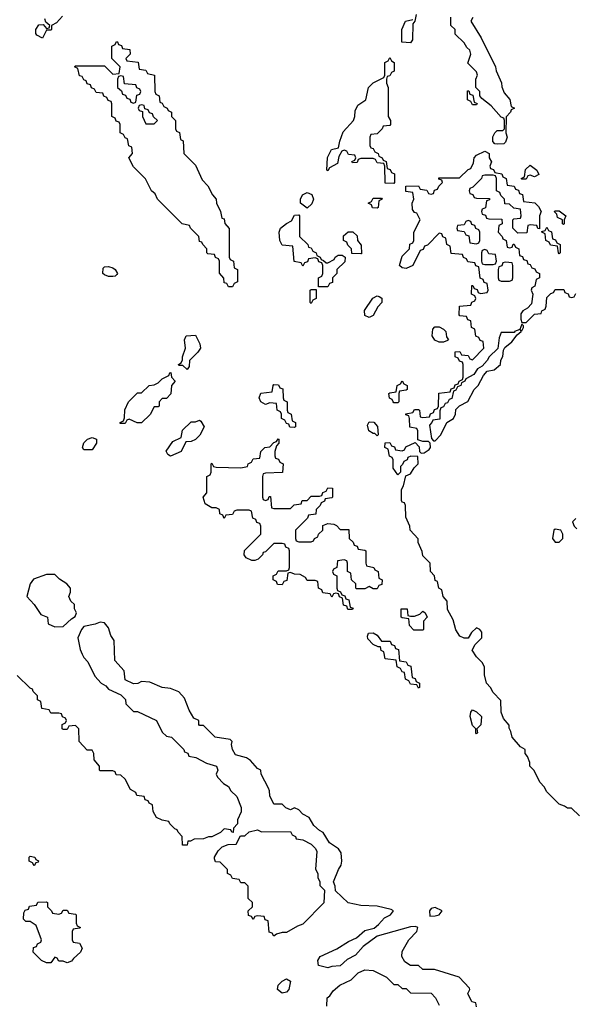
# Model space of a CAD drawing. Header units: inches. Extents: x 2701323 to 2964515, y 494916 to 722124.
# Tile 572 of 656: x 2881520 to 2884208, y 660698 to 665457. Entities that reach past the tile are written whole.
import ezdxf

# ---------------------------------------------------------------- set-up
doc = ezdxf.new("R2010")
doc.units = ezdxf.units.IN
doc.header["$MEASUREMENT"] = 0
doc.layers.add('C8686', color=7, linetype='Continuous')

msp = doc.modelspace()

# ---------------------------------------------------------------- linework, layer by layer
at = {"layer": 'C8686', "color": 2}
for points, elevation in [([(2881726.4, 665473.6), (2881698, 665442), (2881674, 665430), (2881674, 665410), (2881670, 665406), (2881650, 665406), (2881630, 665368), (2881603.1, 665383.1), (2881598, 665390), (2881598, 665410), (2881612.7, 665432.7), (2881634, 665434), (2881650, 665414), (2881662, 665418), (2881666, 665430), (2881646, 665446), (2881642, 665462)], 2), ([(2883438, 665482), (2883432, 665450), (2883422, 665438), (2883419.6, 665360.4), (2883410, 665346), (2883368.4, 665348.4), (2883368, 665410), (2883386, 665450), (2883422, 665458)], 2), ([(2883711.6, 665468.4), (2883702, 665450), (2883752, 665370), (2883822, 665230), (2883824.7, 665210), (2883851.6, 665151.6), (2883852.7, 665132.7), (2883863.6, 665103.6), (2883891.6, 665071.6), (2883898, 665038), (2883914, 665030), (2883898, 665022), (2883894, 665010), (2883872.7, 664987.3), (2883872, 664910), (2883878, 664890), (2883870, 664866), (2883862, 664858), (2883830, 664855.3), (2883818, 664858), (2883808.4, 664868.4), (2883808.8, 664891.1), (2883818, 664910), (2883830, 664922), (2883858, 664922), (2883866, 664930), (2883866, 664970), (2883862, 664982), (2883850, 664986), (2883800.4, 665040.4), (2883756.4, 665076.4), (2883746, 665090), (2883746, 665110), (2883726, 665130), (2883726, 665170), (2883734, 665190), (2883730, 665206), (2883688, 665248), (2883702, 665290), (2883698, 665310), (2883683.1, 665323.1), (2883670, 665346), (2883627.3, 665387.3), (2883626, 665410), (2883606, 665430), (2883606, 665470)], 2), ([(2884228.8, 661608.9), (2884190, 661646), (2884170, 661646), (2884156.4, 661656.4), (2884130, 661666), (2884070, 661726), (2884058, 661750), (2884038, 661770), (2884008, 661830), (2883988, 661850), (2883987.3, 661867.3), (2883976.4, 661896.4), (2883966, 661910), (2883966, 661930), (2883943.1, 661943.1), (2883902, 661990), (2883896.4, 662016.4), (2883887.3, 662032.7), (2883887.3, 662047.3), (2883860.2, 662080.2), (2883848.7, 662110), (2883847.3, 662167.3), (2883810, 662206), (2883798, 662230), (2883778, 662250), (2883768.8, 662291.1), (2883768, 662330), (2883758, 662350), (2883730, 662378), (2883708.7, 662410), (2883723.1, 662436.9), (2883755.3, 662470), (2883756.4, 662496.4), (2883746, 662510), (2883730, 662518), (2883705.4, 662494.6), (2883690, 662468), (2883670, 662468), (2883650, 662478), (2883630, 662508), (2883616.4, 662556.4), (2883590, 662606), (2883587.3, 662647.3), (2883568, 662670), (2883562, 662702), (2883548, 662710), (2883542, 662742), (2883530, 662746), (2883526, 662770), (2883508, 662790), (2883506, 662830), (2883470, 662866), (2883467.3, 662887.3), (2883448, 662930), (2883447.3, 662947.3), (2883408.7, 662990), (2883408, 663010), (2883387.3, 663052.7), (2883386, 663110), (2883382, 663122), (2883370, 663126), (2883367.3, 663132.7), (2883367.3, 663187.3), (2883376.4, 663203.6), (2883388, 663252), (2883410, 663262), (2883428.8, 663291.1), (2883448, 663310), (2883446, 663346), (2883412.7, 663347.3), (2883398, 663342), (2883394, 663330), (2883378, 663322), (2883372.7, 663307.3), (2883362, 663298), (2883362, 663270), (2883350, 663258), (2883326, 663290), (2883326, 663330), (2883322, 663342), (2883308.4, 663348.4), (2883302, 663382), (2883286, 663390), (2883287.3, 663412.7), (2883310, 663414), (2883318, 663398), (2883332.7, 663392.7), (2883338, 663378), (2883370, 663374), (2883382, 663378), (2883387.3, 663392.7), (2883434, 663414), (2883452.7, 663392.7), (2883454, 663370), (2883462, 663362), (2883476.4, 663363.6), (2883500.4, 663379.6), (2883508, 663390), (2883506, 663410), (2883498, 663418), (2883470, 663418), (2883446, 663426), (2883446, 663470), (2883442, 663482), (2883407.3, 663487.3), (2883406, 663530), (2883402, 663542), (2883387.3, 663547.3), (2883387.3, 663552.7), (2883422, 663558), (2883430, 663574), (2883450, 663574), (2883454, 663570), (2883458, 663538), (2883470, 663534), (2883502, 663538), (2883507.3, 663552.7), (2883522, 663558), (2883527.3, 663572.7), (2883542, 663578), (2883546, 663590), (2883547.3, 663652.7), (2883602, 663658), (2883607.3, 663672.7), (2883622, 663678), (2883627.3, 663692.7), (2883642, 663698), (2883646, 663710), (2883662, 663718), (2883666, 663730), (2883666, 663790), (2883662, 663802), (2883647.3, 663807.3), (2883642, 663822), (2883627.3, 663827.3), (2883627.3, 663852.7), (2883650, 663854), (2883658, 663838), (2883690, 663834), (2883698, 663818), (2883710, 663814), (2883766, 663870), (2883762, 663902), (2883747.3, 663907.3), (2883742, 663922), (2883727.3, 663927.3), (2883722, 663962), (2883706, 663970), (2883702, 664002), (2883687.3, 664007.3), (2883682, 664022), (2883650, 664026), (2883646, 664030), (2883647.3, 664072.7), (2883702, 664078), (2883707.3, 664092.7), (2883722, 664098), (2883726, 664110), (2883722, 664122), (2883706, 664130), (2883707.3, 664172.7), (2883712.7, 664172.7), (2883718, 664158), (2883732.7, 664152.7), (2883738, 664138), (2883750, 664134), (2883782, 664138), (2883786, 664150), (2883782, 664182), (2883767.3, 664187.3), (2883762, 664202), (2883747.3, 664207.3), (2883742, 664262), (2883727.3, 664267.3), (2883722, 664282), (2883687.3, 664287.3), (2883682, 664302), (2883667.3, 664307.3), (2883662, 664322), (2883607.3, 664327.3), (2883602, 664362), (2883586, 664370), (2883582, 664402), (2883567.3, 664407.3), (2883562, 664422), (2883550, 664426), (2883492.7, 664367.3), (2883478, 664362), (2883472.7, 664347.3), (2883458, 664342), (2883422, 664270), (2883390, 664255.3), (2883370, 664258), (2883358, 664270), (2883370, 664314), (2883406, 664350), (2883407.3, 664372.7), (2883422, 664378), (2883426, 664390), (2883426, 664430), (2883458, 664490), (2883442, 664522), (2883430, 664526), (2883420.4, 664540.4), (2883418, 664570), (2883426, 664590), (2883422, 664622), (2883387.3, 664627.3), (2883387.3, 664652.7), (2883450, 664654), (2883458, 664638), (2883490, 664634), (2883498, 664618), (2883510, 664614), (2883522, 664618), (2883527.3, 664632.7), (2883542, 664638), (2883547.3, 664652.7), (2883566, 664670), (2883562, 664682), (2883547.3, 664687.3), (2883547.3, 664692.7), (2883647.3, 664692.7), (2883690, 664734), (2883702, 664738), (2883715.3, 664764.7), (2883718, 664790), (2883730, 664802), (2883770, 664822), (2883791.3, 664811.3), (2883792, 664790), (2883802, 664770), (2883794, 664750), (2883798, 664738), (2883812.7, 664732.7), (2883818, 664718), (2883852.7, 664712.7), (2883858, 664698), (2883874, 664690), (2883878, 664658), (2883912.7, 664652.7), (2883918, 664638), (2883932.7, 664632.7), (2883938, 664618), (2883952.7, 664612.7), (2883958, 664578), (2884011.6, 664571.6), (2884030, 664554), (2884042, 664530), (2884034, 664510), (2884034, 664446), (2884027.3, 664447.3), (2884022, 664462), (2883990, 664466), (2883978, 664462), (2883972.7, 664427.3), (2883930, 664426), (2883906, 664450), (2883906, 664490), (2883910, 664494), (2883942, 664498), (2883946, 664510), (2883942, 664542), (2883910, 664546), (2883890, 664566), (2883867.3, 664567.3), (2883866, 664590), (2883847.3, 664607.3), (2883842, 664622), (2883826, 664630), (2883826, 664690), (2883822, 664702), (2883810, 664706), (2883770, 664706), (2883758, 664702), (2883754, 664690), (2883712.7, 664647.3), (2883698, 664642), (2883694, 664630), (2883698, 664618), (2883712.7, 664612.7), (2883718, 664598), (2883730, 664594), (2883792.7, 664592.7), (2883792.7, 664587.3), (2883778, 664582), (2883772.7, 664547.3), (2883758, 664542), (2883754, 664530), (2883758, 664518), (2883772.7, 664512.7), (2883778, 664498), (2883790, 664494), (2883852.7, 664492.7), (2883854, 664470), (2883838, 664462), (2883834, 664430), (2883854, 664410), (2883858, 664398), (2883874, 664390), (2883878, 664358), (2883890, 664354), (2883902, 664358), (2883907.3, 664372.7), (2883912.7, 664372.7), (2883918, 664358), (2883934, 664350), (2883938, 664318), (2883952.7, 664312.7), (2883958, 664298), (2883972.7, 664292.7), (2883978, 664278), (2883990, 664274), (2883998, 664258), (2884012.7, 664252.7), (2884018, 664238), (2884034, 664230), (2884034, 664210), (2884018, 664202), (2884012, 664170), (2883998, 664162), (2883994, 664150), (2884002, 664130), (2883996, 664084), (2883976.9, 664063.1), (2883954, 664050), (2883944.7, 664035.3), (2883944.7, 664010), (2883950, 663994), (2883970, 663994), (2884010, 664034), (2884042, 664038), (2884046, 664050), (2884062, 664058), (2884067.3, 664072.7), (2884070, 664114), (2884090, 664134), (2884102, 664138), (2884110, 664154), (2884152.7, 664152.7), (2884158, 664138), (2884172.7, 664132.7), (2884178, 664118), (2884190, 664114), (2884202, 664118), (2884210, 664134)], 2), ([(2884210, 663046), (2884194, 663030), (2884202, 663010), (2884216, 662996)], 2), ([(2883730, 660686), (2883726, 660706), (2883708, 660710), (2883688, 660750), (2883698, 660770), (2883696.4, 660776.4), (2883646, 660830), (2883527.3, 660867.3), (2883470, 660866), (2883450, 660886), (2883410, 660886), (2883383.1, 660903.1), (2883368, 660930), (2883370, 660954), (2883402, 661010), (2883442, 661050), (2883446, 661070), (2883434.6, 661074.6), (2883410, 661072.7), (2883250, 661027.3), (2883181.8, 660978.2), (2883143.8, 660936.2), (2883104.4, 660915.6), (2883070, 660884.5), (2883030, 660881.6), (2883010, 660875.1), (2882965.1, 660885.1), (2882962.4, 660910), (2882973.2, 660930), (2883053.9, 660966.1), (2883110, 661002.3), (2883150, 661019.5), (2883190, 661055.3), (2883234.2, 661065.8), (2883256.6, 661083.4), (2883284.2, 661115.8), (2883314, 661130), (2883328, 661150), (2883317.2, 661157.2), (2883250, 661173.2), (2883170, 661175.3), (2883109, 661189), (2883047.3, 661247.3), (2883046, 661270), (2883038, 661290), (2883062, 661350), (2883075.3, 661370), (2883078, 661390), (2883075.3, 661430), (2883062, 661450), (2883018, 661478), (2882988.4, 661528.4), (2882970, 661538), (2882943.1, 661563.1), (2882920.4, 661600.4), (2882890, 661618), (2882870, 661638), (2882850, 661648), (2882830, 661638), (2882807.3, 661647.3), (2882790, 661666), (2882750, 661666), (2882730, 661706), (2882728.7, 661730), (2882723.1, 661743.1), (2882688, 661810), (2882686, 661830), (2882670, 661838), (2882636.5, 661876.5), (2882618, 661890), (2882564.4, 661904.4), (2882549.4, 661930.6), (2882545.2, 661954.8), (2882548.7, 661968.7), (2882538, 661978), (2882466, 661990), (2882410, 662046), (2882390, 662046), (2882386, 662050), (2882386, 662070), (2882362, 662082), (2882340.4, 662120.4), (2882318, 662178), (2882290, 662208.7), (2882250, 662224), (2882208.8, 662228.9), (2882150, 662255.3), (2882110, 662258), (2882091.6, 662248.4), (2882070, 662248), (2882030, 662266), (2882026, 662310), (2881980.4, 662360.4), (2881976.4, 662456.4), (2881961.2, 662481.2), (2881950, 662518), (2881930, 662542), (2881910, 662545.2), (2881884.9, 662535.1), (2881830, 662524), (2881818.8, 662510), (2881801, 662470), (2881812.7, 662412.7), (2881822, 662390), (2881830, 662374), (2881850, 662354), (2881883.6, 662283.6), (2881914, 662250), (2881936.9, 662236.9), (2881950, 662222), (2882010, 662194), (2882031.6, 662171.6), (2882034, 662150), (2882070, 662114), (2882090, 662114), (2882182, 662070), (2882210, 662014), (2882230, 661994), (2882254, 661990), (2882314, 661930), (2882318, 661918), (2882332.7, 661912.7), (2882338, 661898), (2882371.6, 661891.6), (2882423.6, 661863.6), (2882472, 661850), (2882478.8, 661830), (2882471.3, 661810), (2882476.9, 661796.9), (2882505.4, 661765.4), (2882530.7, 661750.7), (2882542, 661730), (2882570, 661702), (2882591.3, 661650), (2882591.2, 661628.9), (2882574, 661590), (2882574, 661570), (2882554, 661550), (2882552, 661528), (2882546, 661530), (2882542, 661542), (2882510, 661546), (2882491.6, 661528.4), (2882450, 661508), (2882432.7, 661507.3), (2882410, 661498), (2882363.6, 661496.4), (2882346, 661486), (2882334, 661486), (2882330, 661468), (2882307.3, 661467.3), (2882306, 661510), (2882286, 661530), (2882282, 661542), (2882270, 661546), (2882246, 661570), (2882242, 661582), (2882210, 661588), (2882181.2, 661601.2), (2882166, 661630), (2882162, 661662), (2882146, 661670), (2882142, 661682), (2882127.3, 661687.3), (2882122, 661702), (2882087.3, 661707.3), (2882082, 661722), (2882056.4, 661736.4), (2882030, 661786), (2882010, 661806), (2881987.3, 661807.3), (2881982, 661822), (2881970, 661826), (2881910, 661826), (2881906, 661830), (2881906, 661850), (2881880.4, 661880.4), (2881878, 661910), (2881870, 661926), (2881847.3, 661927.3), (2881808.4, 661968.4), (2881806, 662030), (2881790, 662046), (2881758, 662042), (2881750, 662026), (2881730, 662026), (2881726, 662030), (2881726, 662050), (2881742, 662058), (2881746, 662070), (2881742, 662082), (2881727.3, 662087.3), (2881722, 662102), (2881710, 662106), (2881670, 662106), (2881662, 662122), (2881627.3, 662127.3), (2881622, 662162), (2881606, 662170), (2881606, 662190), (2881586, 662210), (2881582, 662222), (2881570, 662226), (2881507.3, 662287.3)], 6), ([(2883006, 660690), (2883008, 660730), (2883020.4, 660739.6), (2883036.4, 660763.6), (2883068, 660790), (2883123.1, 660816.9), (2883158, 660850), (2883190, 660864.7), (2883230, 660862), (2883294, 660830), (2883330, 660794), (2883350, 660794), (2883370, 660774), (2883390, 660774), (2883410, 660754), (2883510, 660752), (2883532, 660730), (2883550, 660694)], 6)]:
    msp.add_lwpolyline(points, dxfattribs=dict(at, elevation=elevation))
for points, elevation in [([(2882530, 664166), (2882522, 664182), (2882510, 664186), (2882507.3, 664207.3), (2882487.3, 664232.7), (2882486, 664290), (2882482, 664302), (2882467.3, 664307.3), (2882462, 664322), (2882430, 664326), (2882426, 664330), (2882426, 664350), (2882406, 664370), (2882402, 664382), (2882390, 664386), (2882386, 664410), (2882346, 664450), (2882342, 664462), (2882306, 664470), (2882186, 664590), (2882175.3, 664615.3), (2882158, 664630), (2882128.4, 664688.4), (2882070, 664746), (2882048, 664790), (2882066, 664810), (2882062, 664842), (2882047.3, 664847.3), (2882042, 664882), (2882030, 664886), (2882022, 664902), (2882006, 664910), (2882006, 664950), (2882002, 664962), (2881987.3, 664967.3), (2881982, 664982), (2881966, 664990), (2881966, 665050), (2881962, 665062), (2881947.3, 665067.3), (2881942, 665082), (2881927.3, 665087.3), (2881922, 665102), (2881890, 665106), (2881882, 665122), (2881867.3, 665127.3), (2881862, 665142), (2881847.3, 665147.3), (2881842, 665162), (2881830, 665166), (2881822, 665182), (2881810, 665186), (2881802, 665222), (2881786, 665230), (2881790, 665234), (2881930, 665234), (2881970, 665194), (2882002, 665198), (2882006, 665230), (2881966, 665270), (2881966, 665330), (2881982, 665338), (2881988, 665352), (2881994, 665350), (2881998, 665338), (2882012.7, 665332.7), (2882018, 665318), (2882052.7, 665312.7), (2882054, 665290), (2882034, 665270), (2882038, 665258), (2882092.7, 665252.7), (2882098, 665218), (2882130, 665214), (2882138, 665198), (2882172, 665190), (2882174, 665110), (2882178, 665098), (2882194, 665090), (2882198, 665058), (2882210, 665054), (2882218, 665038), (2882234, 665030), (2882238, 665018), (2882254, 665010), (2882254, 664990), (2882274, 664970), (2882274, 664930), (2882278, 664918), (2882292.7, 664912.7), (2882298, 664878), (2882311.6, 664871.6), (2882314, 664810), (2882370, 664754), (2882403.6, 664683.6), (2882430, 664654), (2882452, 664610), (2882471.3, 664590), (2882472, 664570), (2882492, 664530), (2882498, 664498), (2882510, 664494), (2882512.7, 664472.7), (2882532.7, 664447.3), (2882534, 664310), (2882538, 664298), (2882554, 664290), (2882558, 664258), (2882574, 664250), (2882574, 664190), (2882558, 664182), (2882550, 664166)], 2), ([(2883330, 664666), (2883287.3, 664667.3), (2883286, 664750), (2883282, 664762), (2883250, 664766), (2883242, 664782), (2883230, 664786), (2883170, 664786), (2883158, 664782), (2883152.7, 664767.3), (2883130, 664766), (2883127.3, 664772.7), (2883142, 664778), (2883146, 664790), (2883142, 664802), (2883110, 664806), (2883102, 664822), (2883090, 664826), (2883078, 664822), (2883063.6, 664796.4), (2883058, 664762), (2883018, 664742), (2883010, 664726), (2883006, 664730), (2883008.8, 664791.1), (2883028, 664830), (2883062, 664838), (2883068, 664870), (2883084.7, 664915.3), (2883135.3, 664970), (2883142, 664990), (2883143.1, 665016.9), (2883155.3, 665044.7), (2883195.3, 665070), (2883208, 665130), (2883230, 665152), (2883282, 665178), (2883286, 665190), (2883286, 665250), (2883302, 665258), (2883310, 665274), (2883318, 665258), (2883332, 665250), (2883331.6, 665208.4), (2883318, 665202), (2883310, 665186), (2883298, 665182), (2883294, 665170), (2883294, 665150), (2883302, 665130), (2883302, 664990), (2883314, 664970), (2883314, 664950), (2883310, 664946), (2883278, 664942), (2883274, 664930), (2883250, 664906), (2883218, 664902), (2883214, 664890), (2883214, 664850), (2883218, 664838), (2883230, 664834), (2883238, 664818), (2883254, 664810), (2883258, 664798), (2883274, 664790), (2883278, 664778), (2883292.7, 664772.7), (2883298, 664738), (2883312.7, 664732.7), (2883318, 664718), (2883332.7, 664712.7), (2883334, 664670)], 2), ([(2882010, 665186), (2881998, 665182), (2881994, 665170), (2881994, 665130), (2882012.7, 665112.7), (2882018, 665098), (2882032.7, 665092.7), (2882038, 665078), (2882052.7, 665072.7), (2882058, 665058), (2882070, 665054), (2882082, 665058), (2882087.3, 665092.7), (2882102, 665098), (2882106, 665110), (2882102, 665122), (2882087.3, 665127.3), (2882082, 665142), (2882027.3, 665147.3), (2882022, 665182)], 2), ([(2883710, 665046), (2883702, 665062), (2883686, 665070), (2883686, 665114), (2883692.7, 665112.7), (2883698, 665098), (2883712.7, 665092.7), (2883718, 665058), (2883732.7, 665052.7), (2883730, 665046)], 2), ([(2882110, 665046), (2882098, 665042), (2882094, 665030), (2882098, 665018), (2882114, 665014), (2882114, 664990), (2882130, 664954), (2882170, 664954), (2882186, 664970), (2882167.3, 664987.3), (2882162, 665002), (2882147.3, 665007.3), (2882142, 665022), (2882126, 665026), (2882122, 665042)], 2), ([(2884010, 664698), (2883990, 664706), (2883978, 664702), (2883970, 664686), (2883950, 664686), (2883946, 664690), (2883962, 664698), (2883967.3, 664732.7), (2883990, 664754), (2884022, 664730), (2884031.6, 664708.4)], 2), ([(2882910, 664546), (2882878, 664570), (2882878, 664590), (2882888, 664610), (2882910, 664622), (2882932.7, 664612.7), (2882942, 664590), (2882932.7, 664567.3)], 2), ([(2883250, 664546), (2883227.3, 664547.3), (2883222, 664562), (2883206, 664570), (2883222, 664578), (2883230, 664594), (2883270, 664594), (2883274, 664590), (2883258, 664582), (2883254, 664550)], 2), ([(2883002, 664282), (2883010, 664282), (2883042, 664298), (2883046, 664310), (2883060.4, 664319.6), (2883079.6, 664319.6), (2883094, 664310), (2883092.7, 664287.3), (2883054, 664250), (2883054, 664230), (2883034, 664210), (2883032.7, 664187.3), (2883018, 664182), (2883010, 664166), (2882966, 664166), (2882966, 664210), (2882982, 664218), (2882986, 664230), (2882986, 664270), (2882982, 664282), (2882967.3, 664287.3), (2882962, 664302), (2882950, 664306), (2882918, 664302), (2882912.7, 664287.3), (2882898, 664282), (2882890, 664266), (2882882, 664282), (2882848.4, 664288.4), (2882842, 664362), (2882790, 664368), (2882778, 664390), (2882775.3, 664430), (2882782, 664450), (2882810, 664472), (2882835.3, 664484.7), (2882850, 664512), (2882870, 664514), (2882874, 664510), (2882874, 664410), (2882914, 664370), (2882918, 664358), (2882930, 664354), (2882938, 664338), (2882954, 664330), (2882958, 664318), (2882974, 664310), (2882978, 664298), (2882990, 664294)], 2), ([(2884150, 664468), (2884146, 664470), (2884146, 664490), (2884122, 664502), (2884118, 664518), (2884106, 664530), (2884110, 664534), (2884130, 664534), (2884162, 664510), (2884154, 664490), (2884154, 664470)], 2), ([(2883690, 664486), (2883678, 664482), (2883670, 664466), (2883638, 664462), (2883634, 664450), (2883638, 664438), (2883670, 664434), (2883678, 664418), (2883692.7, 664412.7), (2883698, 664378), (2883730, 664374), (2883742, 664378), (2883746, 664390), (2883746, 664430), (2883742, 664442), (2883727.3, 664447.3), (2883722, 664462), (2883707.3, 664467.3), (2883702, 664482)], 2), ([(2883170, 664326), (2883127.3, 664327.3), (2883126, 664350), (2883107.3, 664367.3), (2883102, 664382), (2883086, 664390), (2883087.3, 664412.7), (2883108.4, 664431.6), (2883131.6, 664431.6), (2883152.7, 664412.7), (2883154, 664390), (2883172.7, 664367.3), (2883174, 664326)], 2), ([(2884130, 664326), (2884126, 664330), (2884122, 664362), (2884087.3, 664367.3), (2884082, 664382), (2884066, 664390), (2884062, 664422), (2884046, 664430), (2884046, 664434), (2884062, 664438), (2884070, 664454), (2884078, 664438), (2884092.7, 664432.7), (2884098, 664398), (2884112.7, 664392.7), (2884118, 664378), (2884134, 664370), (2884134, 664330)], 2), ([(2883770, 664346), (2883758, 664342), (2883754, 664330), (2883754, 664290), (2883758, 664278), (2883770, 664274), (2883810, 664274), (2883822, 664278), (2883826, 664290), (2883822, 664322), (2883790, 664326), (2883782, 664342)], 2), ([(2883870, 664286), (2883858, 664282), (2883852.7, 664267.3), (2883838, 664262), (2883834, 664250), (2883834, 664210), (2883838, 664198), (2883850, 664194), (2883890, 664194), (2883902, 664198), (2883906, 664210), (2883906, 664270), (2883902, 664282)], 2), ([(2881950, 664215.3), (2881930, 664224), (2881922, 664230), (2881924, 664256), (2881930, 664262), (2881950, 664264.7), (2881970, 664258), (2881982, 664250), (2881994, 664230), (2881990, 664226), (2881982, 664218), (2881970, 664215.3)], 2), ([(2882930, 664086), (2882926, 664090), (2882926, 664150), (2882930, 664154), (2882954, 664154), (2882954, 664110), (2882938, 664102)], 2), ([(2883210, 664018), (2883190, 664028), (2883188.4, 664051.6), (2883228.8, 664111.1), (2883250, 664122), (2883259.6, 664119.6), (2883271.6, 664111.6), (2883272, 664090), (2883252, 664070), (2883230, 664028)], 2), ([(2883950, 663986), (2883939.6, 663960.4), (2883914, 663950), (2883914, 663946), (2883850, 663946), (2883839.6, 663920.4), (2883832.7, 663867.3), (2883791.6, 663828.4), (2883782, 663810), (2883758, 663782), (2883734, 663770), (2883716.9, 663743.1), (2883678, 663722), (2883674, 663710), (2883658, 663702), (2883654, 663690), (2883638, 663682), (2883630, 663666), (2883618, 663662), (2883610, 663626), (2883598, 663622), (2883590, 663606), (2883578, 663602), (2883570, 663586), (2883558, 663582), (2883552.7, 663567.3), (2883552.7, 663527.3), (2883518, 663522), (2883514, 663510), (2883502, 663498), (2883512.7, 663432.7), (2883522, 663422), (2883530, 663422), (2883558, 663450), (2883586, 663510), (2883618, 663530), (2883628, 663550), (2883630, 663574), (2883648.4, 663591.6), (2883688.4, 663611.6), (2883718, 663670), (2883738, 663690), (2883763.1, 663736.9), (2883782, 663758), (2883815.3, 663764.7), (2883846, 663790), (2883848.4, 663811.6), (2883858, 663830), (2883860.4, 663859.6), (2883867.3, 663872.7), (2883900.4, 663899.6), (2883926, 663934), (2883946, 663950), (2883942, 663958), (2883950, 663954), (2883958, 663970), (2883958, 663978)], 2), ([(2883550, 663898), (2883528.8, 663908.9), (2883515.3, 663930), (2883518, 663962), (2883528, 663972), (2883550, 663972), (2883570, 663962), (2883582, 663950), (2883584.7, 663924.7), (2883594, 663910), (2883590, 663906), (2883570, 663898)], 2), ([(2882330, 663766), (2882310, 663786), (2882290, 663786), (2882288, 663790), (2882302, 663798), (2882307.3, 663812.7), (2882307.3, 663827.3), (2882322, 663870), (2882318, 663910), (2882326, 663930), (2882370, 663932), (2882392, 663890), (2882394, 663870), (2882382, 663850), (2882342, 663810), (2882339.6, 663780.4)], 2), ([(2882110, 663508), (2882088.4, 663508.4), (2882050, 663526), (2882038, 663522), (2882030, 663506), (2882006, 663506), (2882006, 663510), (2882022, 663518), (2882027.3, 663532.7), (2882028.4, 663571.6), (2882046, 663610), (2882090, 663654), (2882110, 663654), (2882146, 663690), (2882170, 663692), (2882190, 663702), (2882210, 663722), (2882242, 663738), (2882246, 663750), (2882252, 663752), (2882254, 663730), (2882272, 663710), (2882254, 663690), (2882251.6, 663648.4), (2882230, 663626), (2882210, 663626), (2882194, 663610), (2882194, 663590), (2882190, 663586), (2882170, 663586), (2882151.2, 663548.9)], 2), ([(2883330, 663606), (2883326, 663610), (2883322, 663622), (2883308.4, 663628.4), (2883306, 663650), (2883310, 663654), (2883342, 663658), (2883346, 663690), (2883362, 663698), (2883370, 663712), (2883378, 663698), (2883394, 663690), (2883394, 663670), (2883390, 663666), (2883358, 663662), (2883354, 663650), (2883354, 663610), (2883350, 663606)], 2), ([(2882850, 663486), (2882827.3, 663487.3), (2882822, 663502), (2882810, 663506), (2882802, 663522), (2882786, 663530), (2882786, 663550), (2882782, 663562), (2882766, 663570), (2882762, 663602), (2882730, 663606), (2882710, 663598), (2882686, 663610), (2882678, 663630), (2882687.3, 663652.7), (2882742, 663658), (2882746, 663690), (2882750, 663694), (2882772.7, 663692.7), (2882778, 663678), (2882792.7, 663672.7), (2882794, 663630), (2882798, 663618), (2882814, 663610), (2882814, 663570), (2882818, 663558), (2882834, 663550), (2882838, 663518), (2882854, 663510), (2882854, 663490)], 2), ([(2882250, 663348), (2882236.4, 663356.4), (2882228.4, 663371.6), (2882261.2, 663418.8), (2882302, 663438), (2882307.3, 663472.7), (2882350, 663514), (2882370, 663514), (2882390, 663522), (2882396.9, 663516.9), (2882412, 663490), (2882391.2, 663448.9), (2882371.2, 663428.9), (2882350, 663418), (2882323.6, 663416.4), (2882302, 663370)], 2), ([(2883250, 663446), (2883238, 663458), (2883230, 663458), (2883208.7, 663470), (2883202, 663498), (2883210, 663514), (2883232.7, 663512.7), (2883251.6, 663491.6), (2883254, 663450)], 2), ([(2881830, 663378), (2881824, 663390), (2881830, 663412), (2881848, 663430), (2881870, 663438), (2881892, 663430), (2881892, 663410), (2881870, 663378)], 2), ([(2882710, 663134), (2882722, 663138), (2882727.3, 663152.7), (2882732.7, 663152.7), (2882738, 663098), (2882750, 663094), (2882830, 663094), (2882847.3, 663112.7), (2882882, 663118), (2882887.3, 663132.7), (2882910, 663134), (2882930, 663154), (2882970, 663154), (2882982, 663158), (2882987.3, 663172.7), (2883002, 663178), (2883010, 663194), (2883032.7, 663192.7), (2883034, 663150), (2883030, 663146), (2882998, 663142), (2882994, 663130), (2882978, 663122), (2882974, 663110), (2882954, 663090), (2882952.7, 663067.3), (2882918, 663062), (2882912.7, 663047.3), (2882854, 662990), (2882854, 662950), (2882858, 662938), (2882870, 662934), (2882930, 662934), (2882942, 662938), (2882946, 662950), (2882962, 662958), (2882966, 662970), (2882986, 662990), (2882987.3, 663012.7), (2883010, 663022), (2883039.6, 663019.6), (2883052.7, 663012.7), (2883070, 662994), (2883112.7, 662992.7), (2883114, 662950), (2883132.7, 662932.7), (2883138, 662918), (2883152.7, 662912.7), (2883158, 662898), (2883190, 662894), (2883194, 662890), (2883194, 662830), (2883198, 662818), (2883234, 662810), (2883238, 662798), (2883254, 662790), (2883258, 662758), (2883274, 662750), (2883272.7, 662727.3), (2883258, 662722), (2883250, 662706), (2883230, 662706), (2883210, 662718), (2883190, 662706), (2883150, 662706), (2883146, 662710), (2883146, 662730), (2883126, 662750), (2883122, 662782), (2883106, 662790), (2883106, 662830), (2883102, 662842), (2883090, 662846), (2883058, 662842), (2883054, 662810), (2883038, 662802), (2883034, 662790), (2883038, 662778), (2883054, 662770), (2883054, 662710), (2883058, 662698), (2883072.7, 662692.7), (2883078, 662678), (2883092.7, 662672.7), (2883098, 662658), (2883112.7, 662652.7), (2883118, 662618), (2883132.7, 662612.7), (2883130, 662606), (2883107.3, 662607.3), (2883102, 662622), (2883087.3, 662627.3), (2883082, 662662), (2883067.3, 662667.3), (2883062, 662682), (2883050, 662686), (2883038, 662682), (2883030, 662666), (2883022, 662682), (2882987.3, 662687.3), (2882982, 662702), (2882966, 662710), (2882962, 662742), (2882950, 662746), (2882910, 662746), (2882902, 662762), (2882876.4, 662776.4), (2882850, 662778), (2882830, 662786), (2882818, 662782), (2882812.7, 662747.3), (2882798, 662742), (2882790, 662726), (2882767.3, 662727.3), (2882762, 662742), (2882746, 662750), (2882746, 662770), (2882762, 662778), (2882770, 662794), (2882810, 662794), (2882822, 662798), (2882826, 662810), (2882826, 662890), (2882822, 662902), (2882807.3, 662907.3), (2882802, 662922), (2882790, 662926), (2882750, 662926), (2882710, 662886), (2882698, 662882), (2882694, 662870), (2882674, 662850), (2882656.9, 662843.1), (2882643.1, 662843.1), (2882616.4, 662856.4), (2882606, 662870), (2882608.4, 662891.6), (2882686, 662970), (2882686, 663010), (2882682, 663022), (2882667.3, 663027.3), (2882662, 663042), (2882647.3, 663047.3), (2882642, 663082), (2882630, 663086), (2882570, 663086), (2882558, 663082), (2882550, 663066), (2882518, 663062), (2882510, 663046), (2882502, 663062), (2882488.4, 663068.4), (2882486, 663090), (2882470, 663098), (2882450, 663098), (2882418, 663118), (2882408, 663150), (2882426, 663170), (2882426, 663250), (2882442, 663258), (2882446, 663270), (2882446, 663310), (2882450, 663314), (2882458, 663298), (2882470, 663294), (2882590, 663292), (2882622, 663298), (2882626, 663310), (2882642, 663318), (2882650, 663334), (2882682, 663338), (2882686, 663370), (2882706, 663390), (2882730, 663392), (2882750, 663414), (2882762, 663418), (2882770, 663432), (2882774, 663430), (2882774, 663410), (2882762, 663398), (2882754, 663370), (2882754, 663350), (2882758, 663338), (2882772.7, 663332.7), (2882778, 663318), (2882794, 663310), (2882791.6, 663268.4), (2882710, 663266), (2882698, 663262), (2882694, 663250), (2882694, 663150), (2882698, 663138)], 2), ([(2884110, 662995.3), (2884104.7, 662990), (2884098, 662950), (2884110, 662932), (2884130, 662932), (2884148, 662950), (2884148, 662970), (2884138, 662990)], 2), ([(2881690, 662775.3), (2881650, 662775.3), (2881586.4, 662753.6), (2881571.3, 662730), (2881554, 662670), (2881590.9, 662630.9), (2881622.8, 662582.8), (2881654, 662570), (2881658, 662538), (2881690, 662522), (2881730, 662524.7), (2881770, 662562), (2881788, 662572), (2881795.3, 662590), (2881786, 662610), (2881786, 662630), (2881767.3, 662647.3), (2881758, 662670), (2881766, 662690), (2881766, 662710), (2881748, 662730), (2881713.2, 662753.2)], 6), ([(2883410, 662574), (2883430, 662574), (2883455.3, 662584.7), (2883470, 662598), (2883482, 662590), (2883490.9, 662569.1), (2883474, 662550), (2883474, 662510), (2883470, 662506), (2883427.3, 662507.3), (2883406, 662530), (2883402, 662562), (2883370, 662566), (2883366, 662570), (2883366, 662610), (2883394, 662610), (2883398, 662578)], 2), ([(2883450, 662226), (2883442, 662242), (2883410, 662246), (2883402, 662262), (2883386, 662270), (2883382, 662302), (2883370, 662306), (2883362, 662322), (2883346, 662330), (2883342, 662362), (2883287.3, 662367.3), (2883282, 662402), (2883268, 662408), (2883266, 662426), (2883254, 662426), (2883230, 662438), (2883204.7, 662464.7), (2883202, 662478), (2883207.3, 662492.7), (2883230, 662494), (2883250, 662482), (2883270, 662454), (2883312.7, 662452.7), (2883318, 662438), (2883332.7, 662432.7), (2883338, 662418), (2883352.7, 662412.7), (2883358, 662358), (2883390, 662354), (2883398, 662338), (2883412.7, 662332.7), (2883418, 662278), (2883432.7, 662272.7), (2883438, 662258), (2883454, 662250), (2883454, 662230)], 2), ([(2883730, 662006), (2883726, 662010), (2883726, 662030), (2883710, 662046), (2883699, 662090), (2883702, 662110), (2883710, 662122), (2883730, 662111.3), (2883753.4, 662090), (2883750.6, 662049.4), (2883732, 662030), (2883734, 662010)], 2), ([(2882690, 661532), (2882830, 661534), (2882838, 661518), (2882854, 661510), (2882858, 661498), (2882890, 661494), (2882930, 661472), (2882951.2, 661451.1), (2882956.9, 661436.9), (2882951.6, 661351.6), (2882962, 661330), (2882962, 661310), (2882971.6, 661291.6), (2882972.7, 661272.7), (2882994, 661250), (2882991.6, 661188.4), (2882890, 661086), (2882863.6, 661076.4), (2882810, 661046), (2882790, 661046), (2882762, 661038), (2882750, 661028), (2882742, 661042), (2882727.3, 661047.3), (2882722, 661102), (2882707.3, 661107.3), (2882702, 661122), (2882670, 661126), (2882658, 661122), (2882650, 661108), (2882642, 661122), (2882627.3, 661127.3), (2882626, 661150), (2882646, 661170), (2882646, 661190), (2882626, 661210), (2882626, 661270), (2882610, 661286), (2882590, 661286), (2882582, 661302), (2882550, 661306), (2882542, 661322), (2882526, 661330), (2882526, 661350), (2882490, 661386), (2882467.3, 661387.3), (2882462, 661402), (2882462, 661410), (2882480.2, 661439.8), (2882500.2, 661459.8), (2882528.8, 661471.1), (2882567.3, 661472.7), (2882588, 661512), (2882610, 661512), (2882630, 661532), (2882670, 661542)], 6), ([(2881590, 661368), (2881582, 661382), (2881566, 661390), (2881566, 661410), (2881570, 661414), (2881594, 661410), (2881598, 661398), (2881611.6, 661391.6), (2881610, 661386), (2881598, 661382)], 6), ([(2881710, 661134), (2881722, 661138), (2881730, 661154), (2881750, 661154), (2881758, 661138), (2881790, 661134), (2881794, 661130), (2881794, 661090), (2881798, 661078), (2881814, 661070), (2881810, 661066), (2881778, 661062), (2881774, 661050), (2881774, 661010), (2881778, 660998), (2881810, 660994), (2881822, 660970), (2881814, 660950), (2881779.6, 660920.4), (2881770, 660906), (2881750, 660898), (2881730, 660906), (2881710, 660906), (2881702, 660922), (2881690, 660926), (2881670, 660898), (2881650, 660898), (2881626, 660910), (2881586, 660950), (2881587.3, 660972.7), (2881602, 660978), (2881606, 660990), (2881622, 660998), (2881626, 661010), (2881599, 661079), (2881570, 661098), (2881550, 661098), (2881538, 661110), (2881540.4, 661139.6), (2881547.3, 661152.7), (2881562, 661158), (2881567.3, 661172.7), (2881602, 661178), (2881608.4, 661191.6), (2881650, 661194), (2881654, 661190), (2881654, 661170), (2881674, 661150), (2881678, 661138)], 6), ([(2883530, 661166), (2883510, 661162), (2883502.8, 661150), (2883503.6, 661123.6), (2883530, 661126), (2883550, 661131.3), (2883564, 661150)], 6), ([(2882790, 660751.8), (2882767.3, 660770), (2882769.7, 660790.3), (2882790, 660810.7), (2882810, 660820.7), (2882830.7, 660810), (2882822.4, 660770), (2882810, 660756.2)], 6)]:
    msp.add_lwpolyline(points, close=True, dxfattribs=dict(at, elevation=elevation))

doc.saveas('drawing.dxf')
